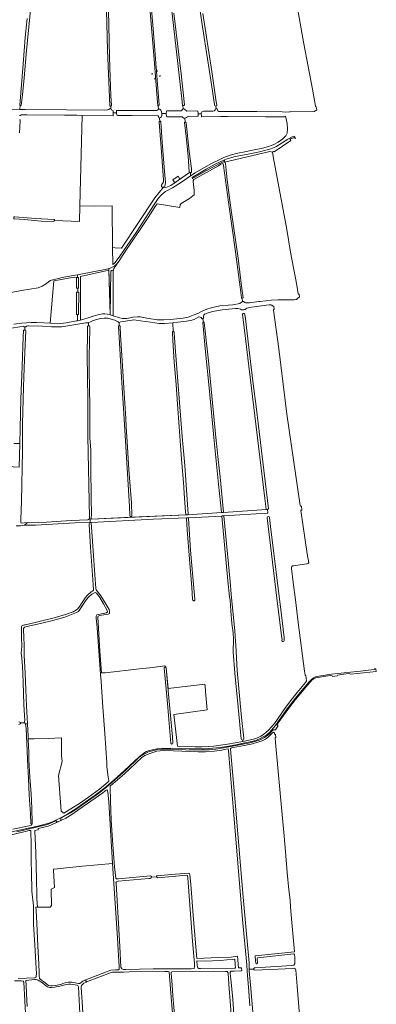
# Model space of a CAD drawing. Header units: metres. Extents: x 209813 to 223847, y 571801 to 587119.
# Tile 636 of 656: x 222241 to 222696, y 579156 to 580413. Entities that reach past the tile are written whole.
import ezdxf

# ---------------------------------------------------------------- set-up
doc = ezdxf.new("R2010")
doc.units = ezdxf.units.M
for name, color, linetype, lineweight in [('B-RO-GR-BEPLANTING_CULTUUR_BOSPLANTSOEN-GV', 8, 'Continuous', 0), ('B-RO-GR-GRAS-GV', 8, 'Continuous', 0), ('B-RO-GR-GROENVOORZIENING-GV', 8, 'Continuous', 0), ('B-RO-IE-MEUBILAIR_WEGMEUBILAIR_HOOGSPANNINGSMAST-GV', 8, 'Continuous', 0), ('B-RO-KW-KUNSTWERK_STUW-GV', 8, 'Continuous', 0), ('B-RO-OG-TERREIN_CULTUURSCHEIDING-GV', 8, 'Continuous', 0), ('B-RO-OG-WATER_GREPPEL-GV', 8, 'Continuous', 0), ('B-RO-VH-ONVERHARD-GV', 8, 'Continuous', 0)]:
    doc.layers.add(name, color=color, linetype=linetype, lineweight=lineweight)

msp = doc.modelspace()

# ---------------------------------------------------------------- linework, layer by layer
at = {"layer": 'B-RO-GR-BEPLANTING_CULTUUR_BOSPLANTSOEN-GV', "flags": 128}
msp.add_lwpolyline([(222100.67, 579871.547), (222100.318, 579865.167), (222099.212, 579849.409), (222239.87, 579841.534), (222240.607, 579871.655), (222232.925, 579871.655)], dxfattribs=at)
msp.add_lwpolyline([(222263.179, 579280.343), (222261.256, 579280.319), (222261.608, 579276.292), (222262.469, 579260.161), (222263.83, 579230.637), (222265.115, 579208.068), (222265.449, 579196.649), (222265.533, 579192.135), (222265.748, 579189.742), (222266.681, 579188.58), (222271.528, 579185.038), (222277.137, 579180.606), (222279.946, 579179.981), (222282.487, 579179.997), (222286.039, 579180.356), (222293.023, 579181.814), (222295.468, 579182.891), (222298.603, 579183.942), (222302.452, 579184.521), (222307.063, 579184.482), (222315.566, 579182.827), (222317.145, 579182.921), (222321.174, 579185.917), (222322.755, 579186.75), (222324.506, 579187.506), (222324.446, 579187.665), (222324.772, 579187.788), (222324.826, 579187.644), (222329.225, 579189.541), (222357.126, 579200.131), (222363.07, 579200.359), (222366.671, 579200.348), (222367.685, 579201.306), (222367.72, 579204.512), (222365.837, 579232.879), (222365.793, 579234.58), (222359.21, 579336.206), (222320.798, 579332.521), (222284.285, 579328.869), (222283.491, 579328.234), (222283.491, 579327.123), (222284.992, 579305.398), (222280.541, 579303.218), (222281.123, 579282.488), (222279.317, 579280.547)], close=True, dxfattribs=at)
at = {"layer": 'B-RO-GR-GRAS-GV', "flags": 128}
for points in [[(222240.578, 580297.935), (222247.699, 580297.909), (222300.43, 580297.596), (222348.588, 580297.263), (222352.505, 580297.389), (222352.952, 580297.651), (222354.504, 580298.043), (222355.346, 580298.962), (222355.921, 580299.051), (222356.608, 580299.01), (222356.766, 580298.958), (222356.721, 580302.21), (222356.446, 580302.212), (222356.049, 580302.323), (222355.725, 580302.596), (222355.589, 580302.887), (222352.563, 580373.621), (222350.373, 580458.795), (222350.501, 580474.225), (222349.503, 580475.068), (222293.465, 580479.25), (222265.841, 580481.472), (222264.29, 580481.79), (222264.387, 580483.233)], [(222259.029, 580483.198), (222255.957, 580445.762), (222253.417, 580416.035), (222249.359, 580373.245), (222246.26, 580338.525), (222244.203, 580316.525), (222242.554, 580303.042), (222241.161, 580302.992)], [(222404.626, 580474.462), (222411.012, 580400.691), (222416.122, 580335.229), (222418.813, 580303.811), (222418.717, 580303.308), (222418.14, 580302.799), (222417.52, 580302.727), (222417.877, 580298.15), (222418.428, 580298.309), (222419.278, 580298.33), (222420.094, 580297.971), (222420.93, 580297.142), (222421.753, 580295.028), (222422.033, 580292.676), (222427.734, 580292.755), (222427.815, 580295.452), (222428.264, 580296.159), (222428.861, 580296.378), (222442.852, 580296.338), (222446.814, 580296.419), (222447.284, 580296.649), (222448.725, 580298.302), (222449.358, 580298.63), (222448.87, 580303.008), (222448.652, 580303.188), (222448.444, 580303.68), (222447.711, 580311.446), (222440.391, 580375.413), (222433.458, 580434.674)], [(222353.082, 580459.317), (222354.529, 580405.794), (222355.31, 580364.285), (222356.219, 580339.075), (222356.947, 580315.179), (222357.663, 580302.905), (222357.478, 580302.477), (222356.952, 580302.209), (222356.721, 580302.21)], [(222490.974, 580302.326), (222489.784, 580302.552), (222489.366, 580304.183), (222484.469, 580335.471), (222473.974, 580403.334), (222467.465, 580446.848)], [(222474.603, 580420.419), (222485.721, 580346.484), (222491.632, 580307.912), (222492.387, 580303.284), (222492.123, 580302.549), (222490.974, 580302.326), (222491.585, 580298.686), (222492.775, 580298.684), (222493.429, 580296.422), (222494.768, 580295.553), (222499.842, 580295.598), (222543.215, 580295.403), (222575.522, 580294.989), (222579.359, 580294.668), (222584.857, 580295.063), (222585.879, 580295.131), (222615.98, 580295.265), (222616.649, 580295.576), (222618.562, 580296.869), (222619.34, 580297.071), (222619.844, 580297.105), (222619.099, 580301.524), (222618.772, 580301.546), (222618.591, 580301.672), (222618.413, 580302.182), (222614.495, 580323.953), (222603.328, 580381.801), (222595.218, 580427.132)], [(222151.793, 580298.691), (222153.045, 580298.392), (222153.298, 580296.057), (222153.283, 580295.826), (222158.173, 580295.777), (222158.273, 580298.087), (222160.393, 580299.047), (222170.085, 580298.693), (222240.578, 580297.935), (222241.161, 580302.992), (222240.793, 580303.387), (222244.944, 580355.955), (222247.727, 580389.625), (222249.997, 580413.911)], [(222417.52, 580302.727), (222417.326, 580302.705), (222417.053, 580302.921), (222416.758, 580303.586), (222416.423, 580306.865), (222412.113, 580362.179), (222407.074, 580422.41)], [(222437.486, 580420.789), (222446.653, 580343.255), (222450.95, 580303.969), (222450.769, 580303.359), (222450.408, 580303.068), (222449.757, 580302.975), (222448.967, 580303.004)], [(222416.12, 580347.58), (222416.467, 580346.972), (222415.859, 580346.625), (222415.512, 580347.233)], [(222320.327, 580290.185), (222313.564, 580290.611), (222297.582, 580290.792), (222249.739, 580290.992), (222243.099, 580291.062), (222242.031, 580290.942), (222241.36, 580290.512), (222240.743, 580290.244), (222240.439, 580290.255)], [(222356.766, 580298.958), (222357.33, 580298.771), (222357.905, 580298.153), (222358.341, 580297.249), (222359.102, 580296.564), (222359.811, 580296.274), (222359.97, 580293.598)], [(222364.217, 580293.598), (222363.991, 580296.11), (222364.333, 580296.583), (222414.561, 580296.615), (222415.683, 580296.85), (222416.333, 580297.088), (222417.343, 580297.997), (222417.877, 580298.15)], [(222422.033, 580292.676), (222422.024, 580290.341), (222421.415, 580288.764), (222420.333, 580287.62), (222419.43, 580287.146), (222419.172, 580287.145)], [(222419.497, 580282.844), (222419.755, 580282.858), (222420.153, 580282.823), (222420.515, 580282.68), (222420.869, 580282.192), (222422.579, 580256.148), (222425.083, 580224.31), (222425.685, 580213.748), (222426.639, 580205.633), (222426.595, 580204.369), (222425.703, 580200.182), (222425.139, 580199.516), (222424.395, 580198.961), (222424.117, 580198.843), (222427.171, 580198.299), (222433.389, 580200.945), (222438.58, 580204.57), (222436.256, 580208.368), (222442.851, 580212.872), (222445.08, 580209.109), (222457.337, 580217.668), (222457.034, 580218.357), (222455.579, 580238.389), (222452.925, 580263.517), (222451.184, 580281.25), (222451.359, 580281.734), (222451.648, 580281.879), (222451.877, 580281.907), (222451.611, 580286.733), (222451.395, 580286.675), (222450.254, 580286.761), (222449.547, 580287.12), (222448.838, 580287.877), (222448.04, 580288.453), (222439.533, 580288.638), (222429.054, 580288.489), (222428.546, 580288.794), (222428.181, 580289.481), (222427.734, 580292.755)], [(222449.358, 580298.63), (222450.136, 580298.651), (222451.586, 580297.969), (222453.366, 580296.329), (222454.055, 580296.02), (222466.537, 580296.119), (222467.956, 580295.854), (222468.477, 580292.831), (222468.477, 580292.492)], [(222451.877, 580281.907), (222452.119, 580281.936), (222452.554, 580281.829), (222452.844, 580281.558), (222452.974, 580281.119), (222457.077, 580244.4), (222459.727, 580222.551), (222459.949, 580219.243), (222459.834, 580218.214), (222459.47, 580217.746), (222458.61, 580217.478), (222458.782, 580213.279), (222464.661, 580217.077), (222475.526, 580223.343), (222485.55, 580228.928), (222495.441, 580233.751), (222501.123, 580236.686), (222509.224, 580239.777), (222519.296, 580242.443), (222527.842, 580244.008), (222537.834, 580246.018), (222548.956, 580248.157), (222557.082, 580250.248), (222564.236, 580253.024), (222570.497, 580256.459), (222576.681, 580260.524), (222580.577, 580264.33), (222581.975, 580267.588), (222582.456, 580273.318), (222581.967, 580280.153), (222580.506, 580287.805), (222580.008, 580289.44), (222579.719, 580288.936), (222578.851, 580288.701), (222554.272, 580288.474), (222506.01, 580288.938), (222497.335, 580288.951), (222473.177, 580288.731), (222472.741, 580289.128), (222472.573, 580289.723), (222472.379, 580292.492), (222468.477, 580292.492), (222468.474, 580290.57), (222468.34, 580290.016), (222468.106, 580289.599), (222467.474, 580289.252), (222456.272, 580289.137), (222454.626, 580288.768), (222453.471, 580287.841), (222451.937, 580286.821), (222451.611, 580286.733)], [(222472.379, 580292.492), (222472.29, 580293.771), (222472.896, 580294.743), (222475.158, 580295.66), (222487.066, 580295.643), (222489.459, 580296.06), (222490.276, 580297.347), (222490.567, 580298.687), (222491.585, 580298.686)], [(222240.441, 580284.949), (222240.694, 580284.893), (222240.964, 580284.693), (222241.313, 580284.093), (222240.406, 580268.325)], [(222524.677, 580057.471), (222523.981, 580057.449), (222523.909, 580057.682), (222522.176, 580071.284), (222516.169, 580116.322), (222507.376, 580179.529), (222500.583, 580226.646), (222500.218, 580228.512), (222499.429, 580228.855), (222497.221, 580228.254), (222494.51, 580226.234), (222462.703, 580208.615), (222462.15, 580207.407), (222462.147, 580205.934), (222463.287, 580194.755), (222463.181, 580189), (222461.752, 580187.624), (222457.572, 580184.237), (222446.724, 580178.046), (222445.242, 580176.723), (222444.96, 580172.988), (222415.946, 580177.802), (222413.418, 580174.408), (222404.433, 580160.016), (222392.71, 580142.526), (222386.625, 580133.649), (222372.003, 580111.642), (222367.05, 580104.078), (222366.748, 580103.716), (222360.621, 580095.162), (222360.004, 580091.447), (222359.747, 580034.849), (222367.997, 580032.024), (222371.729, 580031.335), (222377.513, 580031.458), (222381.483, 580032.162), (222385.007, 580033.077), (222391.159, 580033.489), (222394.234, 580033.432), (222402.801, 580031.737), (222416.283, 580029.693), (222424.669, 580029.444), (222433.081, 580029.984), (222436.789, 580030.531), (222449.277, 580031.669), (222455.456, 580032.843), (222462.058, 580035.489), (222467.897, 580037.794), (222473.369, 580040.572), (222479.602, 580043.139), (222484.915, 580044.814), (222496.09, 580047.295), (222506.817, 580048.173), (222512.575, 580048.717), (222521.778, 580050.675), (222523.83, 580052.118), (222524.453, 580052.65), (222525.224, 580052.815)], [(222234.474, 580160.996), (222260.931, 580158.96), (222283.976, 580157.813), (222284.823, 580157.446), (222284.873, 580156.387), (222317.053, 580154.91), (222317.541, 580175.083)], [(222233.133, 580024.097), (222243.124, 580025.449), (222255.165, 580026.273), (222262.604, 580026.236), (222271.462, 580025.908), (222279.343, 580025.443), (222283.983, 580079.31), (222310.251, 580084.172), (222313.305, 580083.777), (222314.458, 580083.752), (222314.498, 580087.174), (222296.835, 580083.939), (222279.559, 580079.705), (222274.731, 580075.802), (222269.307, 580072.495), (222264.015, 580070.246), (222242.65, 580066.939), (222227.569, 580064.094)], [(222279.343, 580025.443), (222289.204, 580024.725), (222299.879, 580025.972), (222310.896, 580027.848), (222313.236, 580028.344), (222314.521, 580028.522), (222314.498, 580036.415), (222313.245, 580036.474), (222313.029, 580036.728), (222312.934, 580063.672), (222312.903, 580064.576), (222313.049, 580064.738), (222314.636, 580064.749), (222314.581, 580070.007), (222312.954, 580070.073), (222312.882, 580070.254), (222313.194, 580083.235), (222313.305, 580083.777)], [(222605.103, 579576.46), (222604.38, 579581.454), (222595.992, 579643.462), (222592.584, 579672.422), (222589.71, 579694.631), (222587.505, 579712.296), (222587.428, 579713.4), (222587.48, 579714.107), (222587.876, 579714.742), (222588.326, 579715.233), (222589.067, 579715.598), (222590.044, 579715.837), (222607.02, 579718.528), (222608.811, 579718.897), (222609.408, 579719.208), (222609.635, 579719.585), (222607.789, 579731.06), (222599.703, 579786.301), (222599.76, 579786.606), (222599.972, 579786.789), (222600.875, 579786.945), (222600.275, 579791.897), (222599.481, 579791.763), (222599.146, 579791.777), (222598.993, 579792.035), (222598.75, 579792.857), (222581.797, 579909.479), (222571.245, 579992.535), (222564.46, 580041.823), (222564.56, 580042.462), (222564.776, 580042.734), (222565.247, 580042.881), (222565.575, 580042.937), (222565.144, 580047.177), (222564.288, 580047.044), (222563.508, 580047.403), (222562.635, 580048.396), (222561.619, 580048.754), (222559.083, 580048.726), (222536.668, 580045.904), (222530.695, 580044.595), (222529.431, 580043.54), (222528.618, 580042.993), (222527.442, 580042.644), (222526.13, 580042.373), (222524.997, 580042.363), (222523.801, 580042.558), (222522.512, 580043.187), (222520.844, 580043.724), (222519.049, 580044.061), (222516.098, 580044.269), (222499.001, 580042.322), (222486.786, 580040.308), (222480, 580038.222), (222476.673, 580036.669), (222475.608, 580035.578), (222475.287, 580034.454), (222475.171, 580031.573), (222475.01, 580031.174), (222474.518, 580030.973), (222475.127, 580026.797), (222475.607, 580026.837), (222475.789, 580026.748), (222476.248, 580026.353), (222477.249, 580015.173), (222481.478, 579977.34), (222485.883, 579932.698), (222491.036, 579879.459), (222492.248, 579868.145), (222493.582, 579855.29), (222496.326, 579829.505), (222500.755, 579784.146), (222500.647, 579783.94), (222555.713, 579787.743), (222555.495, 579787.851), (222555.32, 579788.23), (222553.695, 579801.797), (222542.316, 579892.975), (222527.385, 580019.674), (222525.122, 580036.457), (222525.199, 580037.038), (222525.47, 580037.347), (222525.813, 580037.638), (222526.515, 580037.749), (222526.863, 580037.751), (222527.334, 580037.59), (222527.771, 580037.193), (222528.189, 580036.561), (222528.873, 580030.844), (222532.921, 579994.378), (222538.326, 579951.522), (222543.085, 579915.633), (222545.057, 579897.624), (222558.194, 579788.403), (222558.103, 579788.151), (222557.886, 579788.023), (222556.805, 579787.884), (222557.309, 579783.036), (222556.493, 579782.947), (222500.935, 579779.701), (222501.207, 579779.473), (222509.286, 579695.923), (222510.756, 579679.54), (222511.966, 579666.266), (222515.323, 579632.907), (222516.013, 579619.167), (222516.367, 579614.578), (222518.241, 579582.219), (222523.931, 579522.416), (222526.65, 579495.772)], [(222328.4, 580026.097), (222327.38, 580025.795), (222325.981, 580025.671), (222324.509, 580025.699), (222322.459, 580025.545), (222312.204, 580023.64), (222294.22, 580020.854), (222280.997, 580020.558), (222269.563, 580021.363), (222251.82, 580021.835), (222250.847, 580021.811), (222249.427, 580021.576), (222248.279, 580020.671), (222247.627, 580020.512), (222247.196, 580020.54), (222247.121, 580016.639), (222247.658, 580016.534), (222247.892, 580016.315), (222248.18, 580015.647), (222247.316, 579997.579), (222246.275, 579968.507), (222245.503, 579944.245), (222244.172, 579896.457), (222244.28, 579878.463), (222244.001, 579862.678), (222242.633, 579797.913), (222242.081, 579774.755), (222242.125, 579771.394), (222242.285, 579770.065), (222249.919, 579770.922), (222253.639, 579770.566), (222274.594, 579771.677), (222306.185, 579773.424), (222327.458, 579774.694), (222329.595, 579775.796), (222329.527, 579777.325), (222327.717, 579881.194), (222327.527, 579931.114), (222327.086, 579953.853), (222326.846, 579987.527), (222327.035, 580009.345), (222327.275, 580021.475), (222327.393, 580021.727), (222327.611, 580021.924), (222327.937, 580022.031), (222328.432, 580022.034)], [(222367.576, 580026.27), (222367.146, 580026.285), (222366.731, 580026.559), (222366.177, 580027.216), (222362.184, 580029.167), (222357.533, 580030.672), (222353.092, 580031.599), (222348.466, 580031.842), (222343.523, 580031.402), (222334.319, 580028.813), (222330.768, 580026.978), (222328.938, 580026.256), (222328.4, 580026.097), (222328.432, 580022.034), (222328.751, 580021.99), (222329.346, 580021.806), (222329.598, 580021.515), (222329.934, 580020.609), (222329.912, 580017.043), (222329.653, 580001.665), (222329.256, 579981.872), (222329.083, 579971.068), (222329.228, 579962.63), (222329.624, 579945.227), (222330.081, 579916.284), (222330.237, 579878.983), (222331.243, 579863.399), (222331.338, 579841.866), (222331.686, 579801.538), (222332.258, 579782.273), (222331.838, 579775.467), (222382.908, 579777.806), (222382.724, 579778.662), (222382.218, 579778.665), (222381.695, 579778.921), (222381.339, 579779.863), (222380.708, 579791.643), (222373.856, 579903.025), (222373.857, 579903.393), (222370.726, 579955.866), (222366.692, 580021.439), (222366.993, 580021.892), (222367.337, 580021.981), (222367.546, 580021.98)], [(222436.098, 580025.748), (222425.53, 580025.132), (222418.669, 580025.142), (222407.578, 580026.63), (222394.621, 580028.384), (222389.207, 580029.286), (222386.263, 580029.474), (222384.134, 580029.293), (222369.699, 580026.948), (222368.515, 580026.634), (222367.76, 580026.264), (222367.576, 580026.27), (222367.546, 580021.98), (222367.916, 580021.977), (222368.241, 580021.885), (222368.696, 580021.502), (222369.28, 580010.02), (222370.208, 579997.217), (222372.315, 579964.144), (222373.362, 579942.877), (222375.986, 579903.652), (222376.537, 579893.228), (222377.824, 579874.059), (222379.842, 579838.509), (222383.118, 579796.345), (222383.6, 579779.941), (222383.542, 579779.398), (222383.395, 579778.911), (222382.861, 579778.713)], [(222474.518, 580030.973), (222473.851, 580030.97), (222473.271, 580031.041), (222472.962, 580031.257), (222472.124, 580032.522), (222470.962, 580033.224), (222469.91, 580033.455), (222469.082, 580033.279), (222466.442, 580031.697), (222463.128, 580030.204), (222458.762, 580028.974), (222453.372, 580027.904), (222442.356, 580026.79), (222436.098, 580025.748), (222436.634, 580014.704), (222436.996, 580014.688), (222437.377, 580014.508), (222437.796, 580013.966), (222437.998, 580013.206), (222439.029, 579994.823), (222448.184, 579880.59), (222451.224, 579843.738), (222455.793, 579781.749), (222455.794, 579781.423), (222455.578, 579781.15), (222455.162, 579780.967), (222498.48, 579783.709), (222498.225, 579783.803), (222498.086, 579784.119), (222494.59, 579820.164), (222488.513, 579879.463), (222488.329, 579879.463), (222482.816, 579938.67), (222477.453, 579992.908), (222474.381, 580026.304), (222474.666, 580026.707), (222474.919, 580026.78), (222475.127, 580026.797)], [(222247.196, 580020.54), (222246.416, 580020.592), (222245.839, 580020.758), (222245.237, 580021.342), (222243.269, 580021.092), (222227.584, 580018.515)], [(222232.925, 579871.655), (222240.607, 579871.655), (222241.089, 579891.335), (222242.063, 579928.478), (222243.886, 579970.561), (222244.834, 580007.94), (222245.301, 580015.861), (222245.541, 580016.293), (222245.832, 580016.508), (222246.357, 580016.65), (222247.121, 580016.639)], [(222382.908, 579777.806), (222452.934, 579781.013), (222452.716, 579781.212), (222452.624, 579781.592), (222452.268, 579784.67), (222451.114, 579802.019), (222449.496, 579822.121), (222447.789, 579846.786), (222446.071, 579869.442), (222444.349, 579893.093), (222442.1, 579921.996), (222440.445, 579947.151), (222437.98, 579975.69), (222435.969, 580003.869), (222435.569, 580013.65), (222435.657, 580014.266), (222435.837, 580014.52), (222436.199, 580014.666), (222436.634, 580014.704)], [(222523.518, 579495.089), (222519.49, 579535.317), (222515.161, 579578.888), (222513.31, 579606.025), (222513.754, 579621.763), (222512.97, 579630.252), (222511.435, 579642.171), (222510.187, 579658.528), (222509.323, 579672.047), (222508.451, 579676.392), (222506.377, 579696.526), (222501.676, 579747.105), (222498.578, 579779.049), (222498.72, 579779.373), (222456.103, 579776.849), (222456.268, 579776.379), (222458.851, 579735.992), (222461.084, 579706.546), (222464.002, 579673.48), (222463.989, 579671.976), (222463.847, 579671.45), (222463.486, 579671.05), (222462.888, 579670.958), (222462.38, 579671.227), (222461.744, 579671.877), (222461.322, 579673.162), (222460.286, 579687.994), (222457.194, 579724.103), (222454.422, 579761.843), (222453.496, 579776.313), (222453.567, 579776.839), (222411.451, 579775.311), (222331.7, 579771.25), (222334.207, 579734.786), (222336.638, 579704.489), (222337.884, 579687.392), (222338.148, 579685.343), (222344.186, 579677.33), (222350.758, 579666.602), (222354.607, 579660.151), (222355.265, 579658.076), (222355.26, 579656.695), (222355.107, 579655.191), (222353.45, 579654.038), (222342.592, 579652.375), (222340.665, 579651.692), (222340.167, 579650.411), (222342.822, 579606.769), (222345.183, 579579.281)], [(222575.212, 579620.186), (222575.49, 579621.813), (222574.964, 579626.526), (222568.922, 579674.644), (222556.64, 579777.203)], [(222559.504, 579777.512), (222560.915, 579765.785), (222574.763, 579652.893), (222578.04, 579624.468), (222578.362, 579620.685)], [(222239.259, 579516.881), (222240.919, 579516.401), (222241.422, 579515.802), (222241.491, 579515.436), (222246.922, 579515.54), (222246.854, 579517.198), (222247.097, 579518.571), (222245.768, 579538.575), (222244.946, 579567.941), (222244.066, 579587.491), (222243.28, 579598.397), (222242.321, 579604.46), (222243.1, 579613.074), (222242.749, 579625.259), (222242.649, 579638.326), (222243.212, 579639.407), (222244.01, 579639.837), (222246.8, 579640.438), (222247.737, 579640.459), (222284.545, 579649.6), (222299.063, 579653.741), (222308.744, 579657.258), (222314.281, 579660.568), (222317.329, 579664.404), (222324.174, 579674.887), (222326.553, 579677.961), (222331.972, 579682.603), (222333.529, 579683.51), (222334.915, 579684.96), (222334.471, 579691.819), (222330.969, 579739.632), (222329.421, 579768.495), (222329.505, 579771.233), (222311.247, 579770.75), (222260.59, 579767.539), (222246.865, 579767.659), (222241.558, 579766.642), (222235.984, 579766.638)], [(222345.183, 579579.281), (222345.362, 579579.174), (222349.705, 579579.511), (222393.374, 579584.21), (222410.53, 579586.009), (222426.066, 579588.332), (222427.442, 579585.657), (222429.977, 579559.357), (222476.999, 579564.85), (222477.413, 579562.669), (222477.954, 579555.411), (222479.872, 579531.904), (222437.212, 579526.275), (222442.175, 579485.712), (222455.174, 579485.136), (222464.423, 579484.93), (222473.154, 579484.898), (222481.69, 579485.311), (222488.499, 579485.854), (222496.815, 579487.033), (222505.798, 579488.381), (222515.621, 579490.023), (222525.484, 579491.795)], [(222525.308, 579493.54), (222525.484, 579491.795), (222539.095, 579494.871), (222544.206, 579496.382), (222548.406, 579498.365), (222551.965, 579500.473), (222558.422, 579505.95), (222565.854, 579514.728), (222578.921, 579533.846), (222585.165, 579541.839), (222594.978, 579554.26), (222605.431, 579566.801), (222606.929, 579569.129), (222606.084, 579575.805)], [(222231.972, 579379.809), (222252.781, 579384.248), (222255.634, 579384.931), (222255.434, 579386.286), (222254.839, 579386.561), (222254.679, 579387.05), (222254.136, 579399.384), (222252.775, 579423.149), (222251.599, 579444.616), (222250.529, 579468.596), (222249.731, 579489.754), (222248.698, 579507.985), (222248.231, 579511.495), (222246.922, 579515.54)], [(222241.491, 579515.436), (222241.527, 579515.241), (222241.451, 579514.518), (222240.996, 579514.032), (222239.312, 579513.59)], [(222539.516, 579201.229), (222539.454, 579201.7), (222539.488, 579202.28), (222539.776, 579202.607), (222540.159, 579202.888), (222541.257, 579203.025), (222588.074, 579206.058), (222590.714, 579206.568), (222592.052, 579208.364), (222591.906, 579216.7), (222591.419, 579219.962), (222590.652, 579220.64), (222544.393, 579215.782), (222543.777, 579215.029), (222544.256, 579209.281), (222543.709, 579208.254), (222542.614, 579208.186), (222541.998, 579208.733), (222541.314, 579217.15), (222541.382, 579218.245), (222591.268, 579223.377), (222587.927, 579260.93), (222586.46, 579280.343), (222585.748, 579289.1), (222584.063, 579302.275), (222582.087, 579324.772), (222579.352, 579356.495), (222577.479, 579380.423), (222573.16, 579425.838), (222567.248, 579490.469), (222566.661, 579496.373), (222566.799, 579496.632), (222566.998, 579496.759), (222567.618, 579496.835), (222567.156, 579500.754), (222566.928, 579500.736), (222566.529, 579500.843), (222566.329, 579501.041), (222566.042, 579501.614), (222565.784, 579502.953), (222564.726, 579503.77), (222563.44, 579502.812), (222561.189, 579500.477), (222558.073, 579497.7), (222554.389, 579494.875), (222550.017, 579492.719), (222545.869, 579491.129), (222537.97, 579488.762), (222527.162, 579486.749), (222513.22, 579484.007), (222511.097, 579483.57), (222509.591, 579482.908), (222509.587, 579481.848), (222515.514, 579414.356), (222525.907, 579293.162), (222530.859, 579237.017), (222533.361, 579209.511), (222533.634, 579201.229)], [(222534.618, 579154.685), (222533.22, 579172.816), (222531.09, 579198.52), (222530.492, 579206.931), (222525.004, 579264.804), (222513.03, 579408.568), (222507.847, 579469.474), (222507.215, 579480.302), (222506.752, 579482.153), (222504.162, 579481.816), (222498.51, 579480.576), (222489.283, 579479.372), (222477.69, 579478.447), (222468.615, 579478.599), (222437.126, 579479.957), (222424.007, 579480.072), (222415.694, 579479.309), (222407.844, 579477.016), (222400.188, 579473.662), (222396.828, 579471.576), (222380.592, 579456.285), (222374.322, 579450.469), (222356.674, 579435.274), (222356.001, 579434.193), (222355.93, 579433.645), (222356.646, 579415.895), (222357.509, 579391.36), (222359.229, 579365.701), (222361.662, 579331.71), (222363.145, 579317.328), (222364.006, 579316.708), (222366.892, 579316.699), (222407.496, 579320.368), (222408.701, 579319.477), (222408.659, 579318.551)], [(222238.496, 579189.557), (222249.076, 579189.623), (222259.608, 579190.132), (222260.99, 579190.497), (222261.661, 579192.098), (222261.919, 579195.698), (222261.045, 579209.208), (222259.92, 579232.293), (222258.333, 579258.421), (222257.976, 579282.198), (222256.084, 579300.622), (222255.698, 579325.93), (222255.317, 579337.965), (222255.017, 579359.89), (222254.959, 579377.556), (222254.718, 579378.049), (222254.223, 579378.285), (222252.725, 579378.134), (222226.565, 579371.998)], [(222415.324, 579319.184), (222415.082, 579320.041), (222415.467, 579320.488), (222439.089, 579322.599), (222456.693, 579323.745), (222457.271, 579323.219), (222457.957, 579321.713), (222459.052, 579309.157), (222462.635, 579264.829), (222466.528, 579215.018), (222494.4, 579215.971), (222510.434, 579216.765), (222518.054, 579217.718), (222518.609, 579217.638), (222520.118, 579202.954), (222522.419, 579203.033), (222523.451, 579202.954), (222523.769, 579202.848), (222523.928, 579202.557), (222524.139, 579199.938), (222524.139, 579199.62), (222523.98, 579199.382), (222523.716, 579199.197), (222514.338, 579198.671), (222510.17, 579198.561), (222509.303, 579197.602), (222509.174, 579195.704), (222510.189, 579188.968), (222512.546, 579162.573), (222514.244, 579137.98)], [(222439.329, 579101.102), (222434.288, 579159.911), (222431.227, 579197.973), (222430.192, 579198.321), (222425.975, 579198.335), (222380.276, 579197.69), (222372.926, 579197.64), (222358.918, 579197.364), (222357.511, 579197.097), (222325.741, 579185.219), (222325.915, 579184.759), (222325.589, 579184.636), (222325.415, 579185.097), (222325.265, 579185.041), (222322.523, 579183.422), (222320.792, 579181.849), (222319.43, 579180.226), (222319.054, 579178.427), (222319.902, 579165.649), (222320.301, 579159.409), (222321.291, 579145.028)], [(222597.935, 579142.623), (222594.772, 579179.551), (222593.209, 579199.926), (222592.5, 579201.95), (222591.442, 579202.595), (222588.389, 579202.187), (222570.794, 579201.194), (222550.25, 579200.432), (222540.241, 579200.082), (222539.712, 579200.397), (222539.566, 579200.85), (222539.516, 579201.229), (222533.634, 579201.229), (222533.699, 579199.251), (222535.723, 579176.581), (222542.003, 579101.222)], [(222249.495, 579113.218), (222245.904, 579184.799), (222245.045, 579185.911), (222242.334, 579186.487), (222233.948, 579186.317)], [(222317.798, 579136.069), (222315.653, 579178.881), (222314.77, 579180.635), (222313.81, 579181.008), (222305.799, 579182.34), (222302.864, 579182.276), (222300.002, 579181.792), (222291.684, 579179.697), (222285.145, 579178.263), (222281.148, 579177.856), (222278.51, 579178.062), (222276.218, 579178.612), (222273.388, 579180.569), (222269.527, 579183.812), (222264.211, 579187.281), (222261.402, 579187.907), (222259.626, 579187.937), (222248.846, 579186.96), (222248.548, 579186.394), (222248.875, 579180.696), (222249.113, 579170.14), (222250.023, 579153.639)]]:
    msp.add_lwpolyline(points, dxfattribs=at)
for points in [[(222409.214, 580343.641), (222409.823, 580343.988), (222410.169, 580343.38), (222409.561, 580343.033)], [(222413.153, 580336.735), (222412.806, 580337.343), (222413.414, 580337.69), (222413.761, 580337.082)], [(222416.372, 580289.831), (222383.224, 580290.273), (222365.901, 580290.403), (222364.482, 580290.642), (222364.217, 580293.598), (222359.97, 580293.598), (222360.093, 580291.516), (222360.014, 580291.043), (222359.96, 580289.712), (222320.327, 580290.185), (222317.541, 580175.083), (222336.513, 580174.609), (222358.799, 580175.23), (222359.216, 580122.097), (222362.241, 580121.485), (222370.496, 580121.009), (222413.306, 580185.289), (222424.117, 580198.843), (222423.725, 580198.676), (222422.965, 580198.626), (222422.298, 580198.774), (222421.867, 580199.21), (222421.545, 580199.899), (222421.369, 580200.605), (222421.572, 580201.326), (222424.108, 580205.504), (222424.192, 580207.6), (222422.133, 580238.142), (222418.471, 580281.764), (222418.527, 580282.129), (222418.724, 580282.51), (222419.013, 580282.71), (222419.497, 580282.844), (222419.172, 580287.145), (222418.761, 580287.143), (222418.272, 580287.25), (222418.053, 580287.557), (222417.849, 580288.805), (222417.581, 580289.697)], [(222596.252, 580062.89), (222594.259, 580073.834), (222586.434, 580116.115), (222581.481, 580144.723), (222564.195, 580237.963), (222563.302, 580243.507), (222560.087, 580244.242), (222558.102, 580244.109), (222502.232, 580230.706), (222502.786, 580230.138), (222503.207, 580228.874), (222504.333, 580220.673), (222505.577, 580208.211), (222509.009, 580181.787), (222511.089, 580166.564), (222519.338, 580108.484), (222523.86, 580072.727), (222526.045, 580057.692), (222524.677, 580057.471), (222525.224, 580052.815), (222525.738, 580052.873), (222526.336, 580052.839), (222527.904, 580051.718), (222529.244, 580051.321), (222531.111, 580051.214), (222534.134, 580051.341), (222542.916, 580052.59), (222545.965, 580052.979), (222547.779, 580053.056), (222562.003, 580054.639), (222570.784, 580055.178), (222578.828, 580055.324), (222579.078, 580055.305), (222591.052, 580055.124), (222593.151, 580055.367), (222594.2, 580055.715), (222596.654, 580058.133), (222597.522, 580058.336), (222597.858, 580058.348), (222597.27, 580062.385), (222596.818, 580062.389), (222596.492, 580062.497)], [(222317.993, 580029.166), (222327.91, 580032.082), (222334.222, 580034.334), (222340.218, 580036.007), (222346.449, 580037.208), (222349.236, 580037.203), (222352.206, 580036.91), (222355.899, 580036.093), (222354.456, 580092.806), (222317.993, 580084.753)], [(222296.906, 579400.158), (222303.86, 579404.412), (222316.715, 579412.431), (222328.263, 579420.676), (222342.507, 579430.91), (222353.17, 579439.924), (222354.322, 579440.929), (222354.078, 579444.834), (222353.317, 579446.361), (222351.859, 579459.216), (222351.778, 579464.372), (222349.201, 579501.847), (222346.535, 579535.524), (222344.359, 579568.04), (222343.553, 579577.218), (222339.305, 579637.021), (222338.214, 579649.061), (222338.297, 579651.675), (222339.167, 579653.497), (222349.189, 579655.558), (222351.533, 579655.969), (222352.696, 579656.926), (222352.086, 579658.754), (222347.504, 579667.304), (222342.798, 579675.263), (222340.442, 579678.651), (222338.55, 579680.754), (222337.098, 579681.623), (222335.939, 579681.504), (222332.75, 579679.665), (222328.989, 579676.399), (222325.299, 579672.243), (222319.99, 579663.753), (222315.529, 579657.677), (222313.007, 579656.058), (222306.536, 579653.517), (222298.187, 579650.291), (222282.855, 579645.907), (222263.255, 579641.415), (222249.53, 579638.332), (222246.739, 579637.355), (222245.328, 579635.757), (222245.875, 579623.571), (222246.118, 579615.677), (222246.046, 579601.383), (222247.703, 579578.773), (222248.356, 579557.507), (222249.087, 579537.272), (222250.37, 579514.213), (222251.282, 579498.496), (222251.438, 579495.013), (222258.901, 579495.122), (222277.3, 579495.735), (222293.816, 579496.226), (222293.882, 579476.42), (222293.923, 579474.041), (222294.621, 579466.134), (222289.952, 579448.533), (222293.693, 579402.887)], [(222263.179, 579280.343), (222279.317, 579280.547), (222281.123, 579282.488), (222280.541, 579303.218), (222284.992, 579305.398), (222283.491, 579327.123), (222283.491, 579328.234), (222284.285, 579328.869), (222320.798, 579332.521), (222359.21, 579336.206), (222354.206, 579414.768), (222353.184, 579427.127), (222352.146, 579429.93), (222351.719, 579430.029), (222350.97, 579429.826), (222346.502, 579426.228), (222321.714, 579408.651), (222307.322, 579398.586), (222299.641, 579393.753), (222287.574, 579388.284), (222281.13, 579385.301), (222276.894, 579383.752), (222264.181, 579380.793), (222264.236, 579379.777), (222264.078, 579379.195), (222263.495, 579378.983), (222260.056, 579378.189), (222259.738, 579377.713), (222259.685, 579376.76), (222260.955, 579350.302), (222261.802, 579315.694), (222262.49, 579295.956), (222262.49, 579291.511)], [(222363.473, 579311.728), (222363.592, 579310.643), (222368.196, 579230.38), (222369.888, 579203.815), (222370.892, 579201.666), (222372.937, 579200.994), (222376.142, 579200.762), (222393.727, 579201.298), (222410.893, 579201.737), (222436.837, 579201.704), (222459.352, 579201.632), (222463.251, 579202.212), (222463.874, 579204.503), (222463.616, 579208.401), (222461.265, 579237.114), (222455.306, 579317.874), (222454.698, 579320.589), (222453.541, 579321.234), (222416.884, 579317.922), (222415.456, 579318.716), (222415.324, 579319.184), (222408.659, 579318.551), (222408.622, 579317.751), (222407.164, 579316.942), (222405.487, 579316.848), (222366.264, 579313.372), (222364.241, 579312.86)], [(222515.977, 579202.464), (222515.395, 579213.617), (222514.866, 579213.934), (222512.326, 579213.617), (222505.023, 579213.299), (222497.085, 579212.452), (222486.82, 579212.029), (222477.295, 579211.606), (222466.762, 579212.025), (222467.184, 579206.096), (222468.062, 579202.961), (222469.367, 579202.217), (222471.34, 579202.211), (222514.252, 579202.667)], [(222442.397, 579089.486), (222514.533, 579093.041), (222513.999, 579100.371), (222507.677, 579182.317), (222506.586, 579195.959), (222505.556, 579198.083), (222503.486, 579198.484), (222487.408, 579198.732), (222434.803, 579197.937), (222434.135, 579197.421), (222433.982, 579195.769), (222435.144, 579181.092), (222436.135, 579167.155), (222438.682, 579138.146), (222440.314, 579116.068)]]:
    msp.add_lwpolyline(points, close=True, dxfattribs=at)
at = {"layer": 'B-RO-GR-GRAS-GV'}
for points in [[(222556.64, 579777.203, -0.83208647), (222559.504, 579777.512)], [(222578.362, 579620.685, -0.78756896), (222575.212, 579620.186)], [(222606.084, 579575.805, -0.23489257), (222605.103, 579576.46)]]:
    msp.add_lwpolyline(points, format="xyb", dxfattribs=at)
msp.add_arc((222525.14, 579495.155), 1.624, 182.324357, 23.881723, dxfattribs=at)
at = {"layer": 'B-RO-GR-GROENVOORZIENING-GV', "flags": 128}
for points in [[(222360.004, 580091.447), (222360.621, 580095.162), (222366.748, 580103.716), (222364.286, 580100.77), (222361.995, 580098.592), (222355.314, 580095.21), (222354.401, 580094.975), (222355.899, 580036.093), (222357.11, 580091.677)], [(222360.004, 580091.522), (222360.004, 580091.447)]]:
    msp.add_lwpolyline(points, dxfattribs=at)
at = {"layer": 'B-RO-GR-GROENVOORZIENING-GV'}
msp.add_lwpolyline([(222357.11, 580091.677, -0.92774848), (222360.004, 580091.522)], format="xyb", dxfattribs=at)
at = {"layer": 'B-RO-IE-MEUBILAIR_WEGMEUBILAIR_HOOGSPANNINGSMAST-GV', "flags": 128}
for points in [[(222409.823, 580343.988), (222409.214, 580343.641), (222409.561, 580343.033), (222410.169, 580343.38)], [(222412.806, 580337.343), (222413.153, 580336.735), (222413.761, 580337.082), (222413.414, 580337.69)], [(222419.104, 580340.935), (222419.451, 580340.327), (222420.059, 580340.674), (222419.712, 580341.282)]]:
    msp.add_lwpolyline(points, close=True, dxfattribs=at)
msp.add_lwpolyline([(222416.467, 580346.972), (222416.12, 580347.58), (222415.512, 580347.233), (222415.859, 580346.625)], dxfattribs=at)
at = {"layer": 'B-RO-KW-KUNSTWERK_STUW-GV', "flags": 128}
msp.add_lwpolyline([(222324.826, 579187.644), (222324.772, 579187.788), (222324.446, 579187.665), (222325.589, 579184.636), (222325.915, 579184.759)], close=True, dxfattribs=at)
at = {"layer": 'B-RO-OG-TERREIN_CULTUURSCHEIDING-GV', "flags": 128}
for points in [[(222586.624, 580260.768), (222587.302, 580261.114), (222589.879, 580261.793), (222591.508, 580261.66), (222592.638, 580260.922), (222591.511, 580264.072), (222588.645, 580263.031), (222583.068, 580260.252), (222575.49, 580255.242), (222567.729, 580250.522), (222561.048, 580247.903), (222546.558, 580243.823), (222532.464, 580241.11), (222515.688, 580237.796), (222504.012, 580234.553), (222501.962, 580233.65)], [(222501.962, 580233.65), (222502.232, 580230.706), (222558.102, 580244.109), (222560.087, 580244.242), (222563.302, 580243.507), (222563.391, 580243.87), (222563.571, 580244.07), (222564.511, 580244.308), (222565.036, 580244.256), (222565.399, 580243.932), (222586.68, 580258.242)], [(222501.962, 580233.65), (222490.228, 580228.212), (222478.626, 580221.762), (222472.128, 580217.881), (222460.931, 580211.1), (222461.024, 580209.586), (222461.312, 580209.905), (222478.255, 580219.659), (222497.723, 580230.093), (222500.286, 580231.097), (222501.188, 580231.02), (222502.222, 580230.716)], [(222237.063, 579376.401), (222251.348, 579379.738), (222274.238, 579385.407), (222277.982, 579386.607), (222286.745, 579390.292), (222287.147, 579390.294), (222287.566, 579390.061), (222287.881, 579389.62), (222287.992, 579389.108), (222287.884, 579388.669), (222287.574, 579388.284), (222294.256, 579391.304), (222293.634, 579391.448), (222293.23, 579391.813), (222292.881, 579392.323), (222292.861, 579392.78), (222292.897, 579393.164), (222293.132, 579393.787), (222305.377, 579400.664), (222312.036, 579405.092), (222323.072, 579412.568), (222339.908, 579424.47), (222351.36, 579433.52), (222362.226, 579442.843), (222376.408, 579455.668), (222391.827, 579470.271), (222394.945, 579472.822), (222400.122, 579476.177), (222404.84, 579478.53), (222415.404, 579481.259), (222422.508, 579481.828), (222433.384, 579481.794), (222452.223, 579481.043), (222463.985, 579480.833), (222474.319, 579480.899), (222482.285, 579481.121), (222490.944, 579482.006), (222500.814, 579483.602), (222512.288, 579485.761), (222534.299, 579489.982), (222542.222, 579492.078), (222547.728, 579493.959), (222552.94, 579496.729), (222557.216, 579499.626), (222559.787, 579501.714), (222562.955, 579505.231), (222564.463, 579506.582), (222566.018, 579506.75), (222567.2, 579506.401), (222570.745, 579512.136), (222569.168, 579512.56), (222570.657, 579515.367), (222584.157, 579534.387), (222592.749, 579545.186), (222605.821, 579561.224), (222614.037, 579570.273), (222616.039, 579571.697), (222618.583, 579572.972), (222634.078, 579575.29), (222637.853, 579575.747), (222639.454, 579575.347), (222639.788, 579574.687), (222645.725, 579575.427), (222646.437, 579576.509), (222660.081, 579578.34), (222662.029, 579578.186), (222663.209, 579577.531), (222695.578, 579581.211), (222695.936, 579581.21), (222695.418, 579584.424), (222693.662, 579584.447), (222693.76, 579583.511), (222689.22, 579582.933), (222675.603, 579581.447), (222671.064, 579581.092), (222638.894, 579577.47), (222622.364, 579575.155), (222619.131, 579574.474), (222615.747, 579572.931), (222612.608, 579570.5), (222609.589, 579567.55), (222603.227, 579559.753), (222594.561, 579548.978), (222587.878, 579541.083), (222581.017, 579531.758), (222571.951, 579519.062), (222567.193, 579511.925), (222559.62, 579503.367), (222556.28, 579500.171), (222547.732, 579495.39), (222543.04, 579493.481), (222536.918, 579491.552), (222528.084, 579489.804), (222518.781, 579487.886), (222507.257, 579485.801), (222496.5, 579484.232), (222482.413, 579482.723), (222475.162, 579482.327), (222466.777, 579482.206), (222457.134, 579482.31), (222446.877, 579482.861), (222436.175, 579483.141), (222422.24, 579482.766), (222415.901, 579482.391), (222405.758, 579480.081), (222402.597, 579478.759), (222398.965, 579476.822), (222393.601, 579472.77), (222374.209, 579454.656), (222360.632, 579442.541), (222349.158, 579432.787), (222336.772, 579423.184), (222324.24, 579414.173), (222312.081, 579405.95), (222302.147, 579399.544), (222295.155, 579395.424), (222284.041, 579390.28), (222277.768, 579387.686), (222268.389, 579385.027), (222257.85, 579382.521), (222247.312, 579380.162), (222223.103, 579374.862)]]:
    msp.add_lwpolyline(points, dxfattribs=at)
at = {"layer": 'B-RO-OG-TERREIN_CULTUURSCHEIDING-GV'}
msp.add_lwpolyline([(222586.68, 580258.242, -0.49643881), (222586.624, 580260.768)], format="xyb", dxfattribs=at)
at = {"layer": 'B-RO-OG-TERREIN_CULTUURSCHEIDING-GV', "flags": 128}
for points in [[(222359.389, 580100.051), (222360.184, 580100.513), (222362.579, 580102.587), (222368.48, 580110.753), (222377.568, 580124.252), (222389.08, 580141.19), (222412.976, 580177.957), (222417.533, 580184.417), (222421.693, 580188.933), (222425.129, 580191.962), (222426.773, 580193.21), (222435.638, 580198.008), (222447.005, 580205.247), (222458.782, 580213.279), (222458.61, 580217.478), (222457.987, 580217.466), (222457.337, 580217.668), (222433.389, 580200.945), (222427.171, 580198.299), (222424.117, 580198.843), (222413.306, 580185.289), (222370.496, 580121.009), (222362.241, 580121.485), (222359.216, 580122.097)], [(222314.581, 580070.007), (222314.636, 580064.749), (222315.816, 580064.758), (222315.94, 580064.413), (222315.802, 580037.815), (222315.632, 580036.46), (222315.414, 580036.371), (222314.498, 580036.415), (222314.521, 580028.522), (222316.812, 580028.839), (222317.993, 580029.166), (222317.993, 580084.753), (222354.456, 580092.806), (222354.401, 580094.975), (222350.133, 580093.877), (222338.274, 580091.529), (222314.498, 580087.174), (222314.458, 580083.752), (222315.601, 580083.727), (222315.835, 580083.545), (222315.721, 580070.147), (222315.575, 580069.967)]]:
    msp.add_lwpolyline(points, close=True, dxfattribs=at)
at = {"layer": 'B-RO-OG-WATER_GREPPEL-GV', "flags": 128}
for points in [[(222284.873, 580156.387), (222284.823, 580157.446), (222283.976, 580157.813), (222260.931, 580158.96), (222234.474, 580160.996), (222233.769, 580161.09), (222233.353, 580161.002), (222233.17, 580160.696), (222233.073, 580159.503), (222233.069, 580158.925), (222233.248, 580158.58), (222233.807, 580158.288), (222246.657, 580157.471), (222268.052, 580155.574), (222283.633, 580154.886), (222284.378, 580155.424), (222284.76, 580155.837)], [(222313.305, 580083.777), (222313.194, 580083.235), (222312.882, 580070.254), (222312.954, 580070.073), (222315.575, 580069.967), (222315.721, 580070.147), (222315.835, 580083.545), (222315.601, 580083.727)], [(222314.498, 580036.415), (222315.414, 580036.371), (222315.632, 580036.46), (222315.802, 580037.815), (222315.94, 580064.413), (222315.816, 580064.758), (222313.049, 580064.738), (222312.903, 580064.576), (222312.934, 580063.672), (222313.029, 580036.728), (222313.245, 580036.474)], [(222251.438, 579495.013), (222251.282, 579498.496), (222250.37, 579514.213), (222247.372, 579514.032), (222248.231, 579511.495), (222248.698, 579507.985), (222249.731, 579489.754), (222250.529, 579468.596), (222251.599, 579444.616), (222252.775, 579423.149), (222254.136, 579399.384), (222254.679, 579387.05), (222254.839, 579386.561), (222255.434, 579386.286), (222256.066, 579386.283), (222256.393, 579386.407), (222256.648, 579386.767), (222256.635, 579387.708), (222255.896, 579406.533), (222254.99, 579424.781), (222253.67, 579446.267), (222252.226, 579468.315), (222252.09, 579478.965), (222251.89, 579484.914)]]:
    msp.add_lwpolyline(points, close=True, dxfattribs=at)
for points in [[(222357.11, 580091.677), (222355.899, 580036.093), (222359.747, 580034.849)], [(222359.747, 580034.849), (222360.004, 580091.522)], [(222436.198, 579489.379), (222435.621, 579497.646), (222431.124, 579547.454), (222427.442, 579585.657), (222427.012, 579586.2), (222426.576, 579586.359), (222426.209, 579586.418), (222425.736, 579586.342), (222425.177, 579586.077), (222424.925, 579585.793), (222424.851, 579585.535), (222429.29, 579540.008), (222433.718, 579489.223)]]:
    msp.add_lwpolyline(points, dxfattribs=at)
at = {"layer": 'B-RO-OG-WATER_GREPPEL-GV'}
msp.add_lwpolyline([(222433.718, 579489.223, 0.7838638), (222436.198, 579489.379)], format="xyb", dxfattribs=at)
at = {"layer": 'B-RO-VH-ONVERHARD-GV', "flags": 128}
for points in [[(222445.08, 580209.109), (222442.851, 580212.872), (222436.256, 580208.368), (222438.58, 580204.57)], [(222556.805, 579787.884), (222555.713, 579787.743), (222500.647, 579783.94), (222500.472, 579783.892), (222498.48, 579783.709), (222455.162, 579780.967), (222453.423, 579780.906), (222452.934, 579781.013), (222331.838, 579775.467), (222330.346, 579775.686), (222330.717, 579771.242), (222331.7, 579771.25), (222411.451, 579775.311), (222453.567, 579776.839), (222453.856, 579777.021), (222455.903, 579777.084), (222456.103, 579776.849), (222498.72, 579779.373), (222498.974, 579779.566), (222500.743, 579779.716), (222500.935, 579779.701), (222556.493, 579782.947), (222557.309, 579783.036)]]:
    msp.add_lwpolyline(points, close=True, dxfattribs=at)
msp.add_lwpolyline([(222330.346, 579775.686), (222329.595, 579775.796), (222327.458, 579774.694), (222306.185, 579773.424), (222274.594, 579771.677), (222253.639, 579770.566), (222249.919, 579770.922), (222249.537, 579770.165), (222246.865, 579767.659), (222260.59, 579767.539), (222311.247, 579770.75), (222329.505, 579771.233), (222330.717, 579771.242)], dxfattribs=at)

doc.saveas('drawing.dxf')
